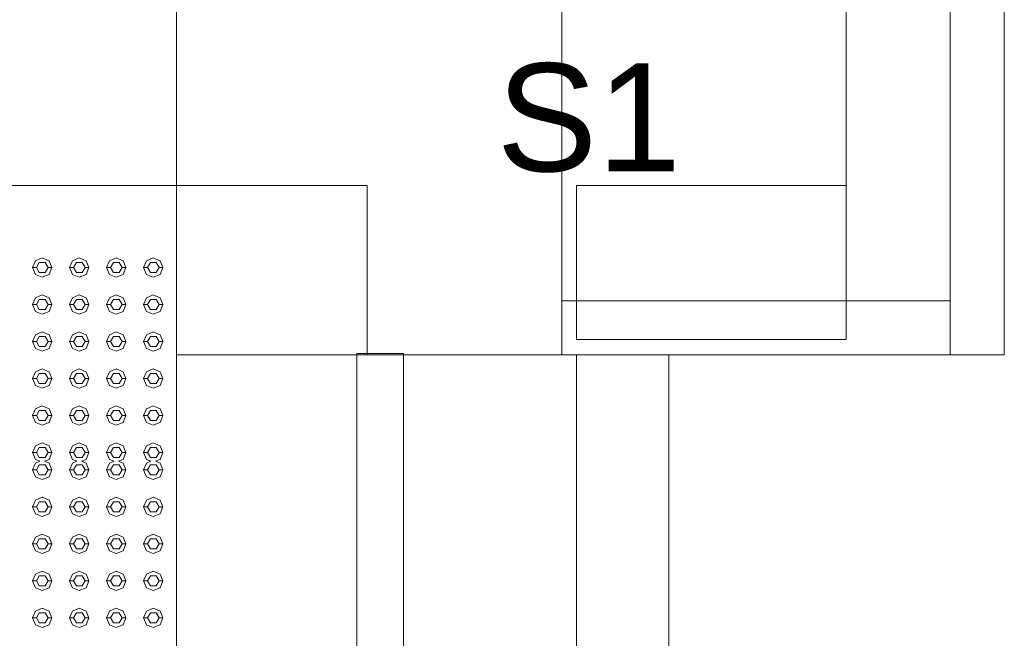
# Model space of a CAD drawing. Header units: millimetres. Extents: x -261 to 187, y -214 to 106.
# Tile 676 of 1056: x -212.775 to -211.495, y 14.161 to 14.965. Entities that reach past the tile are written whole.
import ezdxf

# ---------------------------------------------------------------- set-up
doc = ezdxf.new("R2010")
doc.units = ezdxf.units.MM
doc.header["$LTSCALE"] = 0.005
doc.header["$MEASUREMENT"] = 0
doc.linetypes.add('NULL', pattern=[0])
for name, color, linetype, lineweight in [('IFC-Elemento construtivo genérico-Contorno', 9, 'Continuous', 5), ('IFC-Laje-Contorno', 9, 'Continuous', 5), ('IFC-Parede padrão-Contorno', 9, 'Continuous', 5), ('IFC-Parede-Contorno', 9, 'Continuous', 5), ('IFC-Pilar-Contorno', 9, 'Continuous', 5), ('IFC-Porta-Contorno', 9, 'Continuous', 5), ('IFC-Viga-Contorno', 9, 'Continuous', 5), ('Textos', 7, 'Continuous', 9)]:
    doc.layers.add(name, color=color, linetype=linetype, lineweight=lineweight)
doc.styles.add('Arial', font='arial.ttf')

msp = doc.modelspace()

# ---------------------------------------------------------------- linework, layer by layer
at = {"layer": 'IFC-Elemento construtivo genérico-Contorno', "lineweight": 5}
for p, q in [((-212.7546, 14.6515), (-212.7457, 14.6552)), ((-212.7457, 14.6552), (-212.7369, 14.6515)), ((-212.7065, 14.6515), (-212.6976, 14.6552)), ((-212.6976, 14.6552), (-212.6888, 14.6515)), ((-212.6584, 14.6515), (-212.6495, 14.6552)), ((-212.6495, 14.6552), (-212.6407, 14.6515)), ((-212.6103, 14.6515), (-212.6014, 14.6552)), ((-212.6014, 14.6552), (-212.5926, 14.6515)), ((-212.7582, 14.6426), (-212.7546, 14.6515)), ((-212.7582, 14.6426), (-212.7532, 14.6426)), ((-212.7582, 14.6426), (-212.7546, 14.6338)), ((-212.7532, 14.6426), (-212.7495, 14.6491)), ((-212.7532, 14.6426), (-212.7495, 14.6361)), ((-212.7495, 14.6491), (-212.742, 14.6491)), ((-212.742, 14.6491), (-212.7382, 14.6426)), ((-212.742, 14.6361), (-212.7382, 14.6426)), ((-212.7382, 14.6426), (-212.7332, 14.6426)), ((-212.7369, 14.6515), (-212.7332, 14.6426)), ((-212.7369, 14.6338), (-212.7332, 14.6426)), ((-212.7101, 14.6426), (-212.7065, 14.6515)), ((-212.7101, 14.6426), (-212.7051, 14.6426)), ((-212.7101, 14.6426), (-212.7065, 14.6338)), ((-212.7051, 14.6426), (-212.7014, 14.6491)), ((-212.7051, 14.6426), (-212.7014, 14.6361)), ((-212.7014, 14.6491), (-212.6939, 14.6491)), ((-212.6939, 14.6491), (-212.6901, 14.6426)), ((-212.6939, 14.6361), (-212.6901, 14.6426)), ((-212.6901, 14.6426), (-212.6851, 14.6426)), ((-212.6888, 14.6515), (-212.6851, 14.6426)), ((-212.6888, 14.6338), (-212.6851, 14.6426)), ((-212.6621, 14.6426), (-212.6584, 14.6515)), ((-212.6621, 14.6426), (-212.657, 14.6426)), ((-212.6621, 14.6426), (-212.6584, 14.6338)), ((-212.657, 14.6426), (-212.6533, 14.6491)), ((-212.657, 14.6426), (-212.6533, 14.6361)), ((-212.6533, 14.6491), (-212.6458, 14.6491)), ((-212.6458, 14.6491), (-212.642, 14.6426)), ((-212.6458, 14.6361), (-212.642, 14.6426)), ((-212.642, 14.6426), (-212.637, 14.6426)), ((-212.6407, 14.6515), (-212.637, 14.6426)), ((-212.6407, 14.6338), (-212.637, 14.6426)), ((-212.614, 14.6426), (-212.6103, 14.6515)), ((-212.614, 14.6426), (-212.609, 14.6426)), ((-212.614, 14.6426), (-212.6103, 14.6338)), ((-212.609, 14.6426), (-212.6052, 14.6491)), ((-212.609, 14.6426), (-212.6052, 14.6361)), ((-212.6052, 14.6491), (-212.5977, 14.6491)), ((-212.5977, 14.6491), (-212.5939, 14.6426)), ((-212.5977, 14.6361), (-212.5939, 14.6426)), ((-212.5939, 14.6426), (-212.5889, 14.6426)), ((-212.5926, 14.6515), (-212.5889, 14.6426)), ((-212.5926, 14.6338), (-212.5889, 14.6426)), ((-212.7546, 14.6338), (-212.7457, 14.6301)), ((-212.7495, 14.6361), (-212.742, 14.6361)), ((-212.7457, 14.6301), (-212.7369, 14.6338)), ((-212.7065, 14.6338), (-212.6976, 14.6301)), ((-212.7014, 14.6361), (-212.6939, 14.6361)), ((-212.6976, 14.6301), (-212.6888, 14.6338)), ((-212.6584, 14.6338), (-212.6495, 14.6301)), ((-212.6533, 14.6361), (-212.6458, 14.6361)), ((-212.6495, 14.6301), (-212.6407, 14.6338)), ((-212.6103, 14.6338), (-212.6014, 14.6301)), ((-212.6052, 14.6361), (-212.5977, 14.6361)), ((-212.6014, 14.6301), (-212.5926, 14.6338)), ((-212.7546, 14.6034), (-212.7457, 14.6071)), ((-212.7457, 14.6071), (-212.7369, 14.6034)), ((-212.7065, 14.6034), (-212.6976, 14.6071)), ((-212.6976, 14.6071), (-212.6888, 14.6034)), ((-212.6584, 14.6034), (-212.6495, 14.6071)), ((-212.6495, 14.6071), (-212.6407, 14.6034)), ((-212.6103, 14.6034), (-212.6014, 14.6071)), ((-212.6014, 14.6071), (-212.5926, 14.6034)), ((-212.7582, 14.5945), (-212.7546, 14.6034)), ((-212.7582, 14.5945), (-212.7532, 14.5945)), ((-212.7582, 14.5945), (-212.7546, 14.5857)), ((-212.7532, 14.5945), (-212.7495, 14.601)), ((-212.7532, 14.5945), (-212.7495, 14.588)), ((-212.7495, 14.601), (-212.742, 14.601)), ((-212.742, 14.601), (-212.7382, 14.5945)), ((-212.742, 14.588), (-212.7382, 14.5945)), ((-212.7382, 14.5945), (-212.7332, 14.5945)), ((-212.7369, 14.6034), (-212.7332, 14.5945)), ((-212.7369, 14.5857), (-212.7332, 14.5945)), ((-212.7101, 14.5945), (-212.7065, 14.6034)), ((-212.7101, 14.5945), (-212.7051, 14.5945)), ((-212.7101, 14.5945), (-212.7065, 14.5857)), ((-212.7051, 14.5945), (-212.7014, 14.601)), ((-212.7051, 14.5945), (-212.7014, 14.588)), ((-212.7014, 14.601), (-212.6939, 14.601)), ((-212.6939, 14.601), (-212.6901, 14.5945)), ((-212.6939, 14.588), (-212.6901, 14.5945)), ((-212.6901, 14.5945), (-212.6851, 14.5945)), ((-212.6888, 14.6034), (-212.6851, 14.5945)), ((-212.6888, 14.5857), (-212.6851, 14.5945)), ((-212.6621, 14.5945), (-212.6584, 14.6034)), ((-212.6621, 14.5945), (-212.657, 14.5945)), ((-212.6621, 14.5945), (-212.6584, 14.5857)), ((-212.657, 14.5945), (-212.6533, 14.601)), ((-212.657, 14.5945), (-212.6533, 14.588)), ((-212.6533, 14.601), (-212.6458, 14.601)), ((-212.6458, 14.601), (-212.642, 14.5945)), ((-212.6458, 14.588), (-212.642, 14.5945)), ((-212.642, 14.5945), (-212.637, 14.5945)), ((-212.6407, 14.6034), (-212.637, 14.5945)), ((-212.6407, 14.5857), (-212.637, 14.5945)), ((-212.614, 14.5945), (-212.6103, 14.6034)), ((-212.614, 14.5945), (-212.609, 14.5945)), ((-212.614, 14.5945), (-212.6103, 14.5857)), ((-212.609, 14.5945), (-212.6052, 14.601)), ((-212.609, 14.5945), (-212.6052, 14.588)), ((-212.6052, 14.601), (-212.5977, 14.601)), ((-212.5977, 14.601), (-212.5939, 14.5945)), ((-212.5977, 14.588), (-212.5939, 14.5945)), ((-212.5939, 14.5945), (-212.5889, 14.5945)), ((-212.5926, 14.6034), (-212.5889, 14.5945)), ((-212.5926, 14.5857), (-212.5889, 14.5945)), ((-212.7546, 14.5857), (-212.7457, 14.582)), ((-212.7495, 14.588), (-212.742, 14.588)), ((-212.7457, 14.582), (-212.7369, 14.5857)), ((-212.7065, 14.5857), (-212.6976, 14.582)), ((-212.7014, 14.588), (-212.6939, 14.588)), ((-212.6976, 14.582), (-212.6888, 14.5857)), ((-212.6584, 14.5857), (-212.6495, 14.582)), ((-212.6533, 14.588), (-212.6458, 14.588)), ((-212.6495, 14.582), (-212.6407, 14.5857)), ((-212.6103, 14.5857), (-212.6014, 14.582)), ((-212.6052, 14.588), (-212.5977, 14.588)), ((-212.6014, 14.582), (-212.5926, 14.5857)), ((-212.7582, 14.5464), (-212.7546, 14.5553)), ((-212.7546, 14.5553), (-212.7457, 14.559)), ((-212.7532, 14.5464), (-212.7495, 14.553)), ((-212.7495, 14.553), (-212.742, 14.553)), ((-212.7457, 14.559), (-212.7369, 14.5553)), ((-212.742, 14.553), (-212.7382, 14.5464)), ((-212.7369, 14.5553), (-212.7332, 14.5464)), ((-212.7101, 14.5464), (-212.7065, 14.5553)), ((-212.7065, 14.5553), (-212.6976, 14.559)), ((-212.7051, 14.5464), (-212.7014, 14.553)), ((-212.7014, 14.553), (-212.6939, 14.553)), ((-212.6976, 14.559), (-212.6888, 14.5553)), ((-212.6939, 14.553), (-212.6901, 14.5464)), ((-212.6888, 14.5553), (-212.6851, 14.5464)), ((-212.6621, 14.5464), (-212.6584, 14.5553)), ((-212.6584, 14.5553), (-212.6495, 14.559)), ((-212.657, 14.5464), (-212.6533, 14.553)), ((-212.6533, 14.553), (-212.6458, 14.553)), ((-212.6495, 14.559), (-212.6407, 14.5553)), ((-212.6458, 14.553), (-212.642, 14.5464)), ((-212.6407, 14.5553), (-212.637, 14.5464)), ((-212.614, 14.5464), (-212.6103, 14.5553)), ((-212.6103, 14.5553), (-212.6014, 14.559)), ((-212.609, 14.5464), (-212.6052, 14.553)), ((-212.6052, 14.553), (-212.5977, 14.553)), ((-212.6014, 14.559), (-212.5926, 14.5553)), ((-212.5977, 14.553), (-212.5939, 14.5464)), ((-212.5926, 14.5553), (-212.5889, 14.5464)), ((-212.7582, 14.5464), (-212.7532, 14.5464)), ((-212.7582, 14.5464), (-212.7546, 14.5376)), ((-212.7532, 14.5464), (-212.7495, 14.5399)), ((-212.7495, 14.5399), (-212.742, 14.5399)), ((-212.742, 14.5399), (-212.7382, 14.5464)), ((-212.7382, 14.5464), (-212.7332, 14.5464)), ((-212.7369, 14.5376), (-212.7332, 14.5464)), ((-212.7101, 14.5464), (-212.7051, 14.5464)), ((-212.7101, 14.5464), (-212.7065, 14.5376)), ((-212.7051, 14.5464), (-212.7014, 14.5399)), ((-212.7014, 14.5399), (-212.6939, 14.5399)), ((-212.6939, 14.5399), (-212.6901, 14.5464)), ((-212.6901, 14.5464), (-212.6851, 14.5464)), ((-212.6888, 14.5376), (-212.6851, 14.5464)), ((-212.6621, 14.5464), (-212.657, 14.5464)), ((-212.6621, 14.5464), (-212.6584, 14.5376)), ((-212.657, 14.5464), (-212.6533, 14.5399)), ((-212.6533, 14.5399), (-212.6458, 14.5399)), ((-212.6458, 14.5399), (-212.642, 14.5464)), ((-212.642, 14.5464), (-212.637, 14.5464)), ((-212.6407, 14.5376), (-212.637, 14.5464)), ((-212.614, 14.5464), (-212.609, 14.5464)), ((-212.614, 14.5464), (-212.6103, 14.5376)), ((-212.609, 14.5464), (-212.6052, 14.5399)), ((-212.6052, 14.5399), (-212.5977, 14.5399)), ((-212.5977, 14.5399), (-212.5939, 14.5464)), ((-212.5939, 14.5464), (-212.5889, 14.5464)), ((-212.5926, 14.5376), (-212.5889, 14.5464)), ((-212.7546, 14.5376), (-212.7457, 14.5339)), ((-212.7457, 14.5339), (-212.7369, 14.5376)), ((-212.7065, 14.5376), (-212.6976, 14.5339)), ((-212.6976, 14.5339), (-212.6888, 14.5376)), ((-212.6584, 14.5376), (-212.6495, 14.5339)), ((-212.6495, 14.5339), (-212.6407, 14.5376)), ((-212.6103, 14.5376), (-212.6014, 14.5339)), ((-212.6014, 14.5339), (-212.5926, 14.5376)), ((-212.7582, 14.4984), (-212.7546, 14.5072)), ((-212.7546, 14.5072), (-212.7457, 14.5109)), ((-212.7532, 14.4984), (-212.7495, 14.5049)), ((-212.7495, 14.5049), (-212.742, 14.5049)), ((-212.7457, 14.5109), (-212.7369, 14.5072)), ((-212.742, 14.5049), (-212.7382, 14.4984)), ((-212.7369, 14.5072), (-212.7332, 14.4984)), ((-212.7101, 14.4984), (-212.7065, 14.5072)), ((-212.7065, 14.5072), (-212.6976, 14.5109)), ((-212.7051, 14.4984), (-212.7014, 14.5049)), ((-212.7014, 14.5049), (-212.6939, 14.5049)), ((-212.6976, 14.5109), (-212.6888, 14.5072)), ((-212.6939, 14.5049), (-212.6901, 14.4984)), ((-212.6888, 14.5072), (-212.6851, 14.4984)), ((-212.6621, 14.4984), (-212.6584, 14.5072)), ((-212.6584, 14.5072), (-212.6495, 14.5109)), ((-212.657, 14.4984), (-212.6533, 14.5049)), ((-212.6533, 14.5049), (-212.6458, 14.5049)), ((-212.6495, 14.5109), (-212.6407, 14.5072)), ((-212.6458, 14.5049), (-212.642, 14.4984)), ((-212.6407, 14.5072), (-212.637, 14.4984)), ((-212.614, 14.4984), (-212.6103, 14.5072)), ((-212.6103, 14.5072), (-212.6014, 14.5109)), ((-212.609, 14.4984), (-212.6052, 14.5049)), ((-212.6052, 14.5049), (-212.5977, 14.5049)), ((-212.6014, 14.5109), (-212.5926, 14.5072)), ((-212.5977, 14.5049), (-212.5939, 14.4984)), ((-212.5926, 14.5072), (-212.5889, 14.4984)), ((-212.7582, 14.4984), (-212.7532, 14.4984)), ((-212.7582, 14.4984), (-212.7546, 14.4895)), ((-212.7546, 14.4895), (-212.7457, 14.4858)), ((-212.7532, 14.4984), (-212.7495, 14.4918)), ((-212.7495, 14.4918), (-212.742, 14.4918)), ((-212.7457, 14.4858), (-212.7369, 14.4895)), ((-212.742, 14.4918), (-212.7382, 14.4984)), ((-212.7382, 14.4984), (-212.7332, 14.4984)), ((-212.7369, 14.4895), (-212.7332, 14.4984)), ((-212.7101, 14.4984), (-212.7051, 14.4984)), ((-212.7101, 14.4984), (-212.7065, 14.4895)), ((-212.7065, 14.4895), (-212.6976, 14.4858)), ((-212.7051, 14.4984), (-212.7014, 14.4918)), ((-212.7014, 14.4918), (-212.6939, 14.4918)), ((-212.6976, 14.4858), (-212.6888, 14.4895)), ((-212.6939, 14.4918), (-212.6901, 14.4984)), ((-212.6901, 14.4984), (-212.6851, 14.4984)), ((-212.6888, 14.4895), (-212.6851, 14.4984)), ((-212.6621, 14.4984), (-212.657, 14.4984)), ((-212.6621, 14.4984), (-212.6584, 14.4895)), ((-212.6584, 14.4895), (-212.6495, 14.4858)), ((-212.657, 14.4984), (-212.6533, 14.4918)), ((-212.6533, 14.4918), (-212.6458, 14.4918)), ((-212.6495, 14.4858), (-212.6407, 14.4895)), ((-212.6458, 14.4918), (-212.642, 14.4984)), ((-212.642, 14.4984), (-212.637, 14.4984)), ((-212.6407, 14.4895), (-212.637, 14.4984)), ((-212.614, 14.4984), (-212.609, 14.4984)), ((-212.614, 14.4984), (-212.6103, 14.4895)), ((-212.6103, 14.4895), (-212.6014, 14.4858)), ((-212.609, 14.4984), (-212.6052, 14.4918)), ((-212.6052, 14.4918), (-212.5977, 14.4918)), ((-212.6014, 14.4858), (-212.5926, 14.4895)), ((-212.5977, 14.4918), (-212.5939, 14.4984)), ((-212.5939, 14.4984), (-212.5889, 14.4984)), ((-212.5926, 14.4895), (-212.5889, 14.4984)), ((-212.7582, 14.4503), (-212.7546, 14.4591)), ((-212.7582, 14.4503), (-212.7532, 14.4503)), ((-212.7582, 14.4503), (-212.7546, 14.4414)), ((-212.7546, 14.4591), (-212.7457, 14.4628)), ((-212.7532, 14.4503), (-212.7495, 14.4568)), ((-212.7532, 14.4503), (-212.7495, 14.4438)), ((-212.7495, 14.4568), (-212.742, 14.4568)), ((-212.7457, 14.4628), (-212.7369, 14.4591)), ((-212.742, 14.4568), (-212.7382, 14.4503)), ((-212.742, 14.4438), (-212.7382, 14.4503)), ((-212.7382, 14.4503), (-212.7332, 14.4503)), ((-212.7369, 14.4591), (-212.7332, 14.4503)), ((-212.7369, 14.4414), (-212.7332, 14.4503)), ((-212.7101, 14.4503), (-212.7065, 14.4591)), ((-212.7101, 14.4503), (-212.7051, 14.4503)), ((-212.7101, 14.4503), (-212.7065, 14.4414)), ((-212.7065, 14.4591), (-212.6976, 14.4628)), ((-212.7051, 14.4503), (-212.7014, 14.4568)), ((-212.7051, 14.4503), (-212.7014, 14.4438)), ((-212.7014, 14.4568), (-212.6939, 14.4568)), ((-212.6976, 14.4628), (-212.6888, 14.4591)), ((-212.6939, 14.4568), (-212.6901, 14.4503)), ((-212.6939, 14.4438), (-212.6901, 14.4503)), ((-212.6901, 14.4503), (-212.6851, 14.4503)), ((-212.6888, 14.4591), (-212.6851, 14.4503)), ((-212.6888, 14.4414), (-212.6851, 14.4503)), ((-212.6621, 14.4503), (-212.6584, 14.4591)), ((-212.6621, 14.4503), (-212.657, 14.4503)), ((-212.6621, 14.4503), (-212.6584, 14.4414)), ((-212.6584, 14.4591), (-212.6495, 14.4628)), ((-212.657, 14.4503), (-212.6533, 14.4568)), ((-212.657, 14.4503), (-212.6533, 14.4438)), ((-212.6533, 14.4568), (-212.6458, 14.4568)), ((-212.6495, 14.4628), (-212.6407, 14.4591)), ((-212.6458, 14.4568), (-212.642, 14.4503)), ((-212.6458, 14.4438), (-212.642, 14.4503)), ((-212.642, 14.4503), (-212.637, 14.4503)), ((-212.6407, 14.4591), (-212.637, 14.4503)), ((-212.6407, 14.4414), (-212.637, 14.4503)), ((-212.614, 14.4503), (-212.6103, 14.4591)), ((-212.614, 14.4503), (-212.609, 14.4503)), ((-212.614, 14.4503), (-212.6103, 14.4414)), ((-212.6103, 14.4591), (-212.6014, 14.4628)), ((-212.609, 14.4503), (-212.6052, 14.4568)), ((-212.609, 14.4503), (-212.6052, 14.4438)), ((-212.6052, 14.4568), (-212.5977, 14.4568)), ((-212.6014, 14.4628), (-212.5926, 14.4591)), ((-212.5977, 14.4568), (-212.5939, 14.4503)), ((-212.5977, 14.4438), (-212.5939, 14.4503)), ((-212.5939, 14.4503), (-212.5889, 14.4503)), ((-212.5926, 14.4591), (-212.5889, 14.4503)), ((-212.5926, 14.4414), (-212.5889, 14.4503)), ((-212.7546, 14.4414), (-212.7457, 14.4377)), ((-212.7495, 14.4438), (-212.742, 14.4438)), ((-212.7457, 14.4377), (-212.7369, 14.4414)), ((-212.7065, 14.4414), (-212.6976, 14.4377)), ((-212.7014, 14.4438), (-212.6939, 14.4438)), ((-212.6976, 14.4377), (-212.6888, 14.4414)), ((-212.6584, 14.4414), (-212.6495, 14.4377)), ((-212.6533, 14.4438), (-212.6458, 14.4438)), ((-212.6495, 14.4377), (-212.6407, 14.4414)), ((-212.6103, 14.4414), (-212.6014, 14.4377)), ((-212.6052, 14.4438), (-212.5977, 14.4438)), ((-212.6014, 14.4377), (-212.5926, 14.4414)), ((-212.7546, 14.411), (-212.7457, 14.4147)), ((-212.7457, 14.4147), (-212.7369, 14.411)), ((-212.7065, 14.411), (-212.6976, 14.4147)), ((-212.6976, 14.4147), (-212.6888, 14.411)), ((-212.6584, 14.411), (-212.6495, 14.4147)), ((-212.6495, 14.4147), (-212.6407, 14.411)), ((-212.6103, 14.411), (-212.6014, 14.4147)), ((-212.6014, 14.4147), (-212.5926, 14.411)), ((-212.7582, 14.4022), (-212.7546, 14.411)), ((-212.7582, 14.4022), (-212.7532, 14.4022)), ((-212.7582, 14.4022), (-212.7546, 14.3933)), ((-212.7532, 14.4022), (-212.7495, 14.4087)), ((-212.7532, 14.4022), (-212.7495, 14.3957)), ((-212.7495, 14.4087), (-212.742, 14.4087)), ((-212.742, 14.4087), (-212.7382, 14.4022)), ((-212.742, 14.3957), (-212.7382, 14.4022)), ((-212.7382, 14.4022), (-212.7332, 14.4022)), ((-212.7369, 14.411), (-212.7332, 14.4022)), ((-212.7369, 14.3933), (-212.7332, 14.4022)), ((-212.7101, 14.4022), (-212.7065, 14.411)), ((-212.7101, 14.4022), (-212.7051, 14.4022)), ((-212.7101, 14.4022), (-212.7065, 14.3933)), ((-212.7051, 14.4022), (-212.7014, 14.4087)), ((-212.7051, 14.4022), (-212.7014, 14.3957)), ((-212.7014, 14.4087), (-212.6939, 14.4087)), ((-212.6939, 14.4087), (-212.6901, 14.4022)), ((-212.6939, 14.3957), (-212.6901, 14.4022)), ((-212.6901, 14.4022), (-212.6851, 14.4022)), ((-212.6888, 14.411), (-212.6851, 14.4022)), ((-212.6888, 14.3933), (-212.6851, 14.4022)), ((-212.6621, 14.4022), (-212.6584, 14.411)), ((-212.6621, 14.4022), (-212.657, 14.4022)), ((-212.6621, 14.4022), (-212.6584, 14.3933)), ((-212.657, 14.4022), (-212.6533, 14.4087)), ((-212.657, 14.4022), (-212.6533, 14.3957)), ((-212.6533, 14.4087), (-212.6458, 14.4087)), ((-212.6458, 14.4087), (-212.642, 14.4022)), ((-212.6458, 14.3957), (-212.642, 14.4022)), ((-212.642, 14.4022), (-212.637, 14.4022)), ((-212.6407, 14.411), (-212.637, 14.4022)), ((-212.6407, 14.3933), (-212.637, 14.4022)), ((-212.614, 14.4022), (-212.6103, 14.411)), ((-212.614, 14.4022), (-212.609, 14.4022)), ((-212.614, 14.4022), (-212.6103, 14.3933)), ((-212.609, 14.4022), (-212.6052, 14.4087)), ((-212.609, 14.4022), (-212.6052, 14.3957)), ((-212.6052, 14.4087), (-212.5977, 14.4087)), ((-212.5977, 14.4087), (-212.5939, 14.4022)), ((-212.5977, 14.3957), (-212.5939, 14.4022)), ((-212.5939, 14.4022), (-212.5889, 14.4022)), ((-212.5926, 14.411), (-212.5889, 14.4022)), ((-212.5926, 14.3933), (-212.5889, 14.4022)), ((-212.7582, 14.3796), (-212.7546, 14.3885)), ((-212.7546, 14.3933), (-212.7487, 14.3909)), ((-212.7546, 14.3885), (-212.7487, 14.3909)), ((-212.7495, 14.3957), (-212.742, 14.3957)), ((-212.7427, 14.3909), (-212.7369, 14.3933)), ((-212.7427, 14.3909), (-212.7369, 14.3885)), ((-212.7369, 14.3885), (-212.7332, 14.3796)), ((-212.7101, 14.3796), (-212.7065, 14.3885)), ((-212.7065, 14.3933), (-212.7006, 14.3909)), ((-212.7065, 14.3885), (-212.7006, 14.3909)), ((-212.7014, 14.3957), (-212.6939, 14.3957)), ((-212.6946, 14.3909), (-212.6888, 14.3933)), ((-212.6946, 14.3909), (-212.6888, 14.3885)), ((-212.6888, 14.3885), (-212.6851, 14.3796)), ((-212.6621, 14.3796), (-212.6584, 14.3885)), ((-212.6584, 14.3933), (-212.6526, 14.3909)), ((-212.6584, 14.3885), (-212.6526, 14.3909)), ((-212.6533, 14.3957), (-212.6458, 14.3957)), ((-212.6465, 14.3909), (-212.6407, 14.3933)), ((-212.6465, 14.3909), (-212.6407, 14.3885)), ((-212.6407, 14.3885), (-212.637, 14.3796)), ((-212.614, 14.3796), (-212.6103, 14.3885)), ((-212.6103, 14.3933), (-212.6045, 14.3909)), ((-212.6103, 14.3885), (-212.6045, 14.3909)), ((-212.6052, 14.3957), (-212.5977, 14.3957)), ((-212.5984, 14.3909), (-212.5926, 14.3933)), ((-212.5984, 14.3909), (-212.5926, 14.3885)), ((-212.5926, 14.3885), (-212.5889, 14.3796)), ((-212.7582, 14.3796), (-212.7532, 14.3796)), ((-212.7582, 14.3796), (-212.7546, 14.3708)), ((-212.7532, 14.3796), (-212.7495, 14.3861)), ((-212.7532, 14.3796), (-212.7495, 14.3731)), ((-212.7495, 14.3861), (-212.742, 14.3861)), ((-212.742, 14.3861), (-212.7382, 14.3796)), ((-212.742, 14.3731), (-212.7382, 14.3796)), ((-212.7382, 14.3796), (-212.7332, 14.3796)), ((-212.7369, 14.3708), (-212.7332, 14.3796)), ((-212.7101, 14.3796), (-212.7051, 14.3796)), ((-212.7101, 14.3796), (-212.7065, 14.3708)), ((-212.7051, 14.3796), (-212.7014, 14.3861)), ((-212.7051, 14.3796), (-212.7014, 14.3731)), ((-212.7014, 14.3861), (-212.6939, 14.3861)), ((-212.6939, 14.3861), (-212.6901, 14.3796)), ((-212.6939, 14.3731), (-212.6901, 14.3796)), ((-212.6901, 14.3796), (-212.6851, 14.3796)), ((-212.6888, 14.3708), (-212.6851, 14.3796)), ((-212.6621, 14.3796), (-212.657, 14.3796)), ((-212.6621, 14.3796), (-212.6584, 14.3708)), ((-212.657, 14.3796), (-212.6533, 14.3861)), ((-212.657, 14.3796), (-212.6533, 14.3731)), ((-212.6533, 14.3861), (-212.6458, 14.3861)), ((-212.6458, 14.3861), (-212.642, 14.3796)), ((-212.6458, 14.3731), (-212.642, 14.3796)), ((-212.642, 14.3796), (-212.637, 14.3796)), ((-212.6407, 14.3708), (-212.637, 14.3796)), ((-212.614, 14.3796), (-212.609, 14.3796)), ((-212.614, 14.3796), (-212.6103, 14.3708)), ((-212.609, 14.3796), (-212.6052, 14.3861)), ((-212.609, 14.3796), (-212.6052, 14.3731)), ((-212.6052, 14.3861), (-212.5977, 14.3861)), ((-212.5977, 14.3861), (-212.5939, 14.3796)), ((-212.5977, 14.3731), (-212.5939, 14.3796)), ((-212.5939, 14.3796), (-212.5889, 14.3796)), ((-212.5926, 14.3708), (-212.5889, 14.3796)), ((-212.7546, 14.3708), (-212.7457, 14.3671)), ((-212.7495, 14.3731), (-212.742, 14.3731)), ((-212.7457, 14.3671), (-212.7369, 14.3708)), ((-212.7065, 14.3708), (-212.6976, 14.3671)), ((-212.7014, 14.3731), (-212.6939, 14.3731)), ((-212.6976, 14.3671), (-212.6888, 14.3708)), ((-212.6584, 14.3708), (-212.6495, 14.3671)), ((-212.6533, 14.3731), (-212.6458, 14.3731)), ((-212.6495, 14.3671), (-212.6407, 14.3708)), ((-212.6103, 14.3708), (-212.6014, 14.3671)), ((-212.6052, 14.3731), (-212.5977, 14.3731)), ((-212.6014, 14.3671), (-212.5926, 14.3708)), ((-212.7582, 14.3315), (-212.7546, 14.3404)), ((-212.7546, 14.3404), (-212.7457, 14.3441)), ((-212.7532, 14.3315), (-212.7495, 14.338)), ((-212.7495, 14.338), (-212.742, 14.338)), ((-212.7457, 14.3441), (-212.7369, 14.3404)), ((-212.742, 14.338), (-212.7382, 14.3315)), ((-212.7369, 14.3404), (-212.7332, 14.3315)), ((-212.7101, 14.3315), (-212.7065, 14.3404)), ((-212.7065, 14.3404), (-212.6976, 14.3441)), ((-212.7051, 14.3315), (-212.7014, 14.338)), ((-212.7014, 14.338), (-212.6939, 14.338)), ((-212.6976, 14.3441), (-212.6888, 14.3404)), ((-212.6939, 14.338), (-212.6901, 14.3315)), ((-212.6888, 14.3404), (-212.6851, 14.3315)), ((-212.6621, 14.3315), (-212.6584, 14.3404)), ((-212.6584, 14.3404), (-212.6495, 14.3441)), ((-212.657, 14.3315), (-212.6533, 14.338)), ((-212.6533, 14.338), (-212.6458, 14.338)), ((-212.6495, 14.3441), (-212.6407, 14.3404)), ((-212.6458, 14.338), (-212.642, 14.3315)), ((-212.6407, 14.3404), (-212.637, 14.3315)), ((-212.614, 14.3315), (-212.6103, 14.3404)), ((-212.6103, 14.3404), (-212.6014, 14.3441)), ((-212.609, 14.3315), (-212.6052, 14.338)), ((-212.6052, 14.338), (-212.5977, 14.338)), ((-212.6014, 14.3441), (-212.5926, 14.3404)), ((-212.5977, 14.338), (-212.5939, 14.3315)), ((-212.5926, 14.3404), (-212.5889, 14.3315)), ((-212.7582, 14.3315), (-212.7532, 14.3315)), ((-212.7582, 14.3315), (-212.7546, 14.3227)), ((-212.7546, 14.3227), (-212.7457, 14.319)), ((-212.7532, 14.3315), (-212.7495, 14.325)), ((-212.7495, 14.325), (-212.742, 14.325)), ((-212.7457, 14.319), (-212.7369, 14.3227)), ((-212.742, 14.325), (-212.7382, 14.3315)), ((-212.7382, 14.3315), (-212.7332, 14.3315)), ((-212.7369, 14.3227), (-212.7332, 14.3315)), ((-212.7101, 14.3315), (-212.7051, 14.3315)), ((-212.7101, 14.3315), (-212.7065, 14.3227)), ((-212.7065, 14.3227), (-212.6976, 14.319)), ((-212.7051, 14.3315), (-212.7014, 14.325)), ((-212.7014, 14.325), (-212.6939, 14.325)), ((-212.6976, 14.319), (-212.6888, 14.3227)), ((-212.6939, 14.325), (-212.6901, 14.3315)), ((-212.6901, 14.3315), (-212.6851, 14.3315)), ((-212.6888, 14.3227), (-212.6851, 14.3315)), ((-212.6621, 14.3315), (-212.657, 14.3315)), ((-212.6621, 14.3315), (-212.6584, 14.3227)), ((-212.6584, 14.3227), (-212.6495, 14.319)), ((-212.657, 14.3315), (-212.6533, 14.325)), ((-212.6533, 14.325), (-212.6458, 14.325)), ((-212.6495, 14.319), (-212.6407, 14.3227)), ((-212.6458, 14.325), (-212.642, 14.3315)), ((-212.642, 14.3315), (-212.637, 14.3315)), ((-212.6407, 14.3227), (-212.637, 14.3315)), ((-212.614, 14.3315), (-212.609, 14.3315)), ((-212.614, 14.3315), (-212.6103, 14.3227)), ((-212.6103, 14.3227), (-212.6014, 14.319)), ((-212.609, 14.3315), (-212.6052, 14.325)), ((-212.6052, 14.325), (-212.5977, 14.325)), ((-212.6014, 14.319), (-212.5926, 14.3227)), ((-212.5977, 14.325), (-212.5939, 14.3315)), ((-212.5939, 14.3315), (-212.5889, 14.3315)), ((-212.5926, 14.3227), (-212.5889, 14.3315)), ((-212.7582, 14.2834), (-212.7546, 14.2923)), ((-212.7546, 14.2923), (-212.7457, 14.296)), ((-212.7532, 14.2834), (-212.7495, 14.29)), ((-212.7495, 14.29), (-212.742, 14.29)), ((-212.7457, 14.296), (-212.7369, 14.2923)), ((-212.742, 14.29), (-212.7382, 14.2834)), ((-212.7369, 14.2923), (-212.7332, 14.2834)), ((-212.7101, 14.2834), (-212.7065, 14.2923)), ((-212.7065, 14.2923), (-212.6976, 14.296)), ((-212.7051, 14.2834), (-212.7014, 14.29)), ((-212.7014, 14.29), (-212.6939, 14.29)), ((-212.6976, 14.296), (-212.6888, 14.2923)), ((-212.6939, 14.29), (-212.6901, 14.2834)), ((-212.6888, 14.2923), (-212.6851, 14.2834)), ((-212.6621, 14.2834), (-212.6584, 14.2923)), ((-212.6584, 14.2923), (-212.6495, 14.296)), ((-212.657, 14.2834), (-212.6533, 14.29)), ((-212.6533, 14.29), (-212.6458, 14.29)), ((-212.6495, 14.296), (-212.6407, 14.2923)), ((-212.6458, 14.29), (-212.642, 14.2834)), ((-212.6407, 14.2923), (-212.637, 14.2834)), ((-212.614, 14.2834), (-212.6103, 14.2923)), ((-212.6103, 14.2923), (-212.6014, 14.296)), ((-212.609, 14.2834), (-212.6052, 14.29)), ((-212.6052, 14.29), (-212.5977, 14.29)), ((-212.6014, 14.296), (-212.5926, 14.2923)), ((-212.5977, 14.29), (-212.5939, 14.2834)), ((-212.5926, 14.2923), (-212.5889, 14.2834)), ((-212.7582, 14.2834), (-212.7532, 14.2834)), ((-212.7582, 14.2834), (-212.7546, 14.2746)), ((-212.7546, 14.2746), (-212.7457, 14.2709)), ((-212.7532, 14.2834), (-212.7495, 14.2769)), ((-212.7495, 14.2769), (-212.742, 14.2769)), ((-212.7457, 14.2709), (-212.7369, 14.2746)), ((-212.742, 14.2769), (-212.7382, 14.2834)), ((-212.7382, 14.2834), (-212.7332, 14.2834)), ((-212.7369, 14.2746), (-212.7332, 14.2834)), ((-212.7101, 14.2834), (-212.7051, 14.2834)), ((-212.7101, 14.2834), (-212.7065, 14.2746)), ((-212.7065, 14.2746), (-212.6976, 14.2709)), ((-212.7051, 14.2834), (-212.7014, 14.2769)), ((-212.7014, 14.2769), (-212.6939, 14.2769)), ((-212.6976, 14.2709), (-212.6888, 14.2746)), ((-212.6939, 14.2769), (-212.6901, 14.2834)), ((-212.6901, 14.2834), (-212.6851, 14.2834)), ((-212.6888, 14.2746), (-212.6851, 14.2834)), ((-212.6621, 14.2834), (-212.657, 14.2834)), ((-212.6621, 14.2834), (-212.6584, 14.2746)), ((-212.6584, 14.2746), (-212.6495, 14.2709)), ((-212.657, 14.2834), (-212.6533, 14.2769)), ((-212.6533, 14.2769), (-212.6458, 14.2769)), ((-212.6495, 14.2709), (-212.6407, 14.2746)), ((-212.6458, 14.2769), (-212.642, 14.2834)), ((-212.642, 14.2834), (-212.637, 14.2834)), ((-212.6407, 14.2746), (-212.637, 14.2834)), ((-212.614, 14.2834), (-212.609, 14.2834)), ((-212.614, 14.2834), (-212.6103, 14.2746)), ((-212.6103, 14.2746), (-212.6014, 14.2709)), ((-212.609, 14.2834), (-212.6052, 14.2769)), ((-212.6052, 14.2769), (-212.5977, 14.2769)), ((-212.6014, 14.2709), (-212.5926, 14.2746)), ((-212.5977, 14.2769), (-212.5939, 14.2834)), ((-212.5939, 14.2834), (-212.5889, 14.2834)), ((-212.5926, 14.2746), (-212.5889, 14.2834)), ((-212.7546, 14.2442), (-212.7457, 14.2479)), ((-212.7457, 14.2479), (-212.7369, 14.2442)), ((-212.7065, 14.2442), (-212.6976, 14.2479)), ((-212.6976, 14.2479), (-212.6888, 14.2442)), ((-212.6584, 14.2442), (-212.6495, 14.2479)), ((-212.6495, 14.2479), (-212.6407, 14.2442)), ((-212.6103, 14.2442), (-212.6014, 14.2479)), ((-212.6014, 14.2479), (-212.5926, 14.2442)), ((-212.7582, 14.2354), (-212.7546, 14.2442)), ((-212.7582, 14.2354), (-212.7532, 14.2354)), ((-212.7582, 14.2354), (-212.7546, 14.2265)), ((-212.7532, 14.2354), (-212.7495, 14.2419)), ((-212.7532, 14.2354), (-212.7495, 14.2288)), ((-212.7495, 14.2419), (-212.742, 14.2419)), ((-212.742, 14.2419), (-212.7382, 14.2354)), ((-212.742, 14.2288), (-212.7382, 14.2354)), ((-212.7382, 14.2354), (-212.7332, 14.2354)), ((-212.7369, 14.2442), (-212.7332, 14.2354)), ((-212.7369, 14.2265), (-212.7332, 14.2354)), ((-212.7101, 14.2354), (-212.7065, 14.2442)), ((-212.7101, 14.2354), (-212.7051, 14.2354)), ((-212.7101, 14.2354), (-212.7065, 14.2265)), ((-212.7051, 14.2354), (-212.7014, 14.2419)), ((-212.7051, 14.2354), (-212.7014, 14.2288)), ((-212.7014, 14.2419), (-212.6939, 14.2419)), ((-212.6939, 14.2419), (-212.6901, 14.2354)), ((-212.6939, 14.2288), (-212.6901, 14.2354)), ((-212.6901, 14.2354), (-212.6851, 14.2354)), ((-212.6888, 14.2442), (-212.6851, 14.2354)), ((-212.6888, 14.2265), (-212.6851, 14.2354)), ((-212.6621, 14.2354), (-212.6584, 14.2442)), ((-212.6621, 14.2354), (-212.657, 14.2354)), ((-212.6621, 14.2354), (-212.6584, 14.2265)), ((-212.657, 14.2354), (-212.6533, 14.2419)), ((-212.657, 14.2354), (-212.6533, 14.2288)), ((-212.6533, 14.2419), (-212.6458, 14.2419)), ((-212.6458, 14.2419), (-212.642, 14.2354)), ((-212.6458, 14.2288), (-212.642, 14.2354)), ((-212.642, 14.2354), (-212.637, 14.2354)), ((-212.6407, 14.2442), (-212.637, 14.2354)), ((-212.6407, 14.2265), (-212.637, 14.2354)), ((-212.614, 14.2354), (-212.6103, 14.2442)), ((-212.614, 14.2354), (-212.609, 14.2354)), ((-212.614, 14.2354), (-212.6103, 14.2265)), ((-212.609, 14.2354), (-212.6052, 14.2419)), ((-212.609, 14.2354), (-212.6052, 14.2288)), ((-212.6052, 14.2419), (-212.5977, 14.2419)), ((-212.5977, 14.2419), (-212.5939, 14.2354)), ((-212.5977, 14.2288), (-212.5939, 14.2354)), ((-212.5939, 14.2354), (-212.5889, 14.2354)), ((-212.5926, 14.2442), (-212.5889, 14.2354)), ((-212.5926, 14.2265), (-212.5889, 14.2354)), ((-212.7546, 14.2265), (-212.7457, 14.2228)), ((-212.7495, 14.2288), (-212.742, 14.2288)), ((-212.7457, 14.2228), (-212.7369, 14.2265)), ((-212.7065, 14.2265), (-212.6976, 14.2228)), ((-212.7014, 14.2288), (-212.6939, 14.2288)), ((-212.6976, 14.2228), (-212.6888, 14.2265)), ((-212.6584, 14.2265), (-212.6495, 14.2228)), ((-212.6533, 14.2288), (-212.6458, 14.2288)), ((-212.6495, 14.2228), (-212.6407, 14.2265)), ((-212.6103, 14.2265), (-212.6014, 14.2228)), ((-212.6052, 14.2288), (-212.5977, 14.2288)), ((-212.6014, 14.2228), (-212.5926, 14.2265)), ((-212.7582, 14.1873), (-212.7546, 14.1961)), ((-212.7546, 14.1961), (-212.7457, 14.1998)), ((-212.7457, 14.1998), (-212.7369, 14.1961)), ((-212.7369, 14.1961), (-212.7332, 14.1873)), ((-212.7101, 14.1873), (-212.7065, 14.1961)), ((-212.7065, 14.1961), (-212.6976, 14.1998)), ((-212.6976, 14.1998), (-212.6888, 14.1961)), ((-212.6888, 14.1961), (-212.6851, 14.1873)), ((-212.6621, 14.1873), (-212.6584, 14.1961)), ((-212.6584, 14.1961), (-212.6495, 14.1998)), ((-212.6495, 14.1998), (-212.6407, 14.1961)), ((-212.6407, 14.1961), (-212.637, 14.1873)), ((-212.614, 14.1873), (-212.6103, 14.1961)), ((-212.6103, 14.1961), (-212.6014, 14.1998)), ((-212.6014, 14.1998), (-212.5926, 14.1961)), ((-212.5926, 14.1961), (-212.5889, 14.1873)), ((-212.7582, 14.1873), (-212.7532, 14.1873)), ((-212.7582, 14.1873), (-212.7546, 14.1784)), ((-212.7532, 14.1873), (-212.7495, 14.1938)), ((-212.7532, 14.1873), (-212.7495, 14.1808)), ((-212.7495, 14.1938), (-212.742, 14.1938)), ((-212.742, 14.1938), (-212.7382, 14.1873)), ((-212.742, 14.1808), (-212.7382, 14.1873)), ((-212.7382, 14.1873), (-212.7332, 14.1873)), ((-212.7369, 14.1784), (-212.7332, 14.1873)), ((-212.7101, 14.1873), (-212.7051, 14.1873)), ((-212.7101, 14.1873), (-212.7065, 14.1784)), ((-212.7051, 14.1873), (-212.7014, 14.1938)), ((-212.7051, 14.1873), (-212.7014, 14.1808)), ((-212.7014, 14.1938), (-212.6939, 14.1938)), ((-212.6939, 14.1938), (-212.6901, 14.1873)), ((-212.6939, 14.1808), (-212.6901, 14.1873)), ((-212.6901, 14.1873), (-212.6851, 14.1873)), ((-212.6888, 14.1784), (-212.6851, 14.1873)), ((-212.6621, 14.1873), (-212.657, 14.1873)), ((-212.6621, 14.1873), (-212.6584, 14.1784)), ((-212.657, 14.1873), (-212.6533, 14.1938)), ((-212.657, 14.1873), (-212.6533, 14.1808)), ((-212.6533, 14.1938), (-212.6458, 14.1938)), ((-212.6458, 14.1938), (-212.642, 14.1873)), ((-212.6458, 14.1808), (-212.642, 14.1873)), ((-212.642, 14.1873), (-212.637, 14.1873)), ((-212.6407, 14.1784), (-212.637, 14.1873)), ((-212.614, 14.1873), (-212.609, 14.1873)), ((-212.614, 14.1873), (-212.6103, 14.1784)), ((-212.609, 14.1873), (-212.6052, 14.1938)), ((-212.609, 14.1873), (-212.6052, 14.1808)), ((-212.6052, 14.1938), (-212.5977, 14.1938)), ((-212.5977, 14.1938), (-212.5939, 14.1873)), ((-212.5977, 14.1808), (-212.5939, 14.1873)), ((-212.5939, 14.1873), (-212.5889, 14.1873)), ((-212.5926, 14.1784), (-212.5889, 14.1873)), ((-212.7546, 14.1784), (-212.7457, 14.1747)), ((-212.7495, 14.1808), (-212.742, 14.1808)), ((-212.7457, 14.1747), (-212.7369, 14.1784)), ((-212.7065, 14.1784), (-212.6976, 14.1747)), ((-212.7014, 14.1808), (-212.6939, 14.1808)), ((-212.6976, 14.1747), (-212.6888, 14.1784)), ((-212.6584, 14.1784), (-212.6495, 14.1747)), ((-212.6533, 14.1808), (-212.6458, 14.1808)), ((-212.6495, 14.1747), (-212.6407, 14.1784)), ((-212.6103, 14.1784), (-212.6014, 14.1747)), ((-212.6052, 14.1808), (-212.5977, 14.1808)), ((-212.6014, 14.1747), (-212.5926, 14.1784))]:
    msp.add_line(p, q, dxfattribs=at)
at = {"layer": 'IFC-Laje-Contorno', "lineweight": 5}
for p, q in [((-211.7005, 14.5992), (-211.7005, 16.9455)), ((-213.3784, 14.7495), (-212.5714, 14.7495)), ((-212.5714, 14.5291), (-212.3367, 14.5291)), ((-212.5714, 13.2231), (-212.5714, 14.5291)), ((-212.2761, 14.5291), (-211.4951, 14.5291))]:
    msp.add_line(p, q, dxfattribs=at)
at = {"layer": 'IFC-Parede padrão-Contorno', "lineweight": 5}
for p, q in [((-211.5653, 14.5291), (-211.5653, 15.5904)), ((-211.4951, 14.5291), (-211.4951, 15.5904)), ((-212.5714, 14.7495), (-212.4871, 14.7495)), ((-212.4871, 14.7495), (-212.3234, 14.7495)), ((-212.3234, 14.6861), (-212.3234, 14.7495)), ((-212.3234, 14.5291), (-212.3234, 14.6861)), ((-212.0704, 14.5992), (-211.9233, 14.5992)), ((-211.9233, 14.5992), (-211.5653, 14.5992)), ((-212.4871, 14.5291), (-212.3234, 14.5291)), ((-212.0704, 14.5291), (-211.9233, 14.5291)), ((-211.9233, 14.5291), (-211.5653, 14.5291)), ((-211.5653, 14.5291), (-211.535, 14.5291)), ((-211.535, 14.5291), (-211.4951, 14.5291))]:
    msp.add_line(p, q, dxfattribs=at)
at = {"layer": 'IFC-Parede-Contorno', "lineweight": 5}
for p, q in [((-212.5714, 14.5291), (-212.5714, 15.7161)), ((-212.0704, 14.5291), (-212.0704, 15.7161)), ((-212.5714, 14.5291), (-212.355, 14.5291)), ((-212.355, 14.5291), (-212.0704, 14.5291))]:
    msp.add_line(p, q, dxfattribs=at)
at = {"layer": 'IFC-Pilar-Contorno', "lineweight": 5}
for p, q in [((-212.0512, 14.7495), (-211.9423, 14.7495)), ((-212.0512, 14.6219), (-212.0512, 14.7495)), ((-211.9423, 14.7495), (-211.9239, 14.7495)), ((-211.9239, 14.7495), (-211.7005, 14.7495)), ((-211.7005, 14.739), (-211.7005, 14.7495)), ((-211.7005, 14.6768), (-211.7005, 14.739)), ((-211.7005, 14.5492), (-211.7005, 14.6768)), ((-212.0512, 14.5597), (-212.0512, 14.6219)), ((-212.0512, 14.5492), (-212.0512, 14.5597)), ((-212.0512, 14.5492), (-211.8277, 14.5492)), ((-211.8277, 14.5492), (-211.7189, 14.5492)), ((-211.7189, 14.5492), (-211.7005, 14.5492))]:
    msp.add_line(p, q, dxfattribs=at)
at = {"layer": 'IFC-Porta-Contorno', "lineweight": 5}
for p, q in [((-212.3367, 14.531), (-212.3034, 14.531)), ((-212.3367, 14.2355), (-212.3367, 14.531)), ((-212.3034, 14.531), (-212.2761, 14.531)), ((-212.2761, 14.1698), (-212.2761, 14.531)), ((-212.3367, 13.8742), (-212.3367, 14.2355)), ((-212.2761, 13.8742), (-212.2761, 14.1698))]:
    msp.add_line(p, q, dxfattribs=at)
at = {"layer": 'IFC-Viga-Contorno', "lineweight": 5}
for p, q in [((-212.0512, 13.2231), (-212.0512, 14.5291)), ((-211.931, 13.2231), (-211.931, 14.5291))]:
    msp.add_line(p, q, dxfattribs=at)

# ---------------------------------------------------------------- texts
at = {"layer": 'Textos', "linetype": 'NULL', "insert": (-212.0352, 14.7658), "char_height": 0.14027, "width": 0.479389, "attachment_point": 8, "line_spacing_factor": 0.6, "style": 'Arial'}
msp.add_mtext('S1', dxfattribs=at)

doc.saveas('drawing.dxf')
